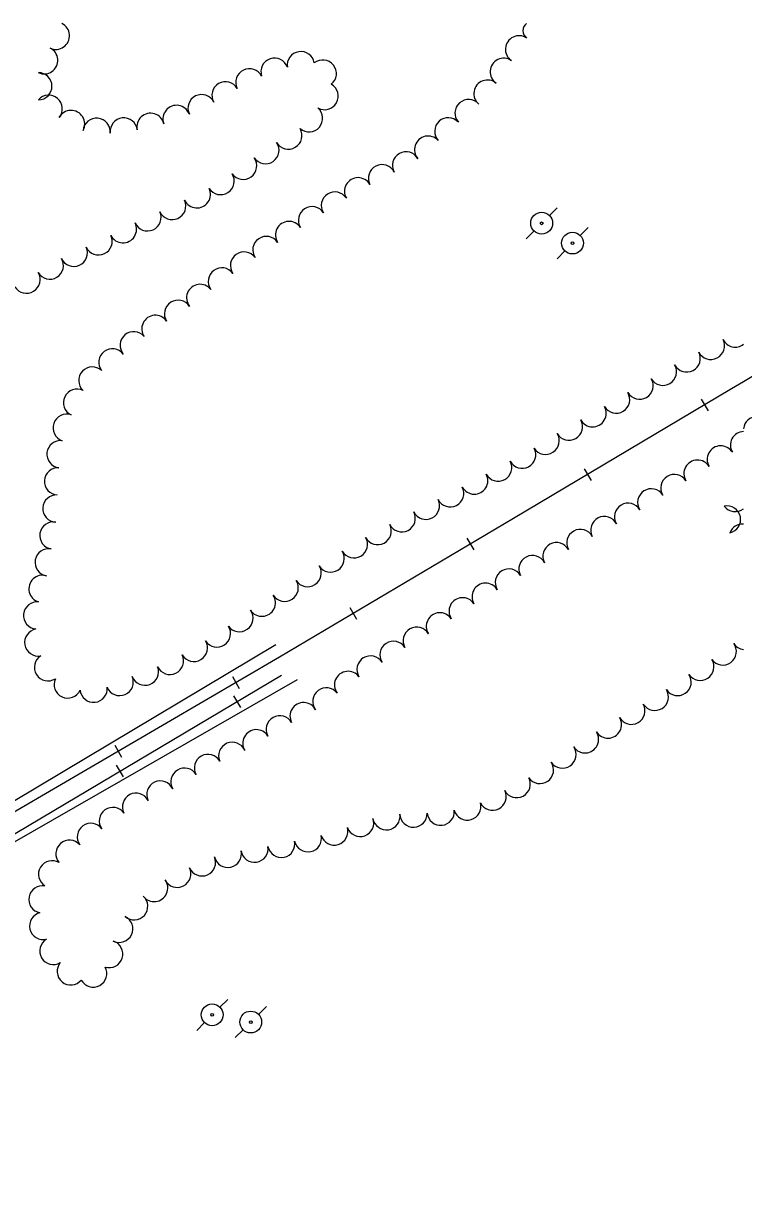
# Model space of a CAD drawing. Extents: x -25029 to 2274964, y -81170 to 687028.
# Drawn here: x -10277 to -9748, y -61610 to -60748 of the extents above; entities that cross this region are included whole.
import ezdxf

# ---------------------------------------------------------------- set-up
doc = ezdxf.new("R2010")
doc.units = 0
for name, color, linetype in [('BRIDGE', 7, 'Continuous'), ('RR', 7, 'Continuous'), ('TRANSPWRLN', 7, 'Continuous'), ('TREES', 7, 'Continuous')]:
    doc.layers.add(name, color=color, linetype=linetype)

msp = doc.modelspace()

# ---------------------------------------------------------------- linework, layer by layer
at = {"layer": 'BRIDGE'}
for points in [[(-11826.57, -62228.42), (-11446.38, -62007.26), (-11147.14, -61829.95), (-10877.17, -61669.06), (-10519.12, -61458.17), (-10302.15, -61329.98), (-10091.72, -61204.39)], [(-10075.98, -61230.36), (-10368.97, -61398.34), (-10518.51, -61486.11), (-10742.55, -61623.23), (-11028.83, -61793.09), (-11356.32, -61986.21), (-11627.79, -62147.44), (-11795.42, -62247.22), (-11810.95, -62256.2)]]:
    msp.add_lwpolyline(points, dxfattribs=at)
at = {"layer": 'RR'}
for p, q in [((-9779.47, -61024.17), (-9774.36, -61032.77)), ((-9865.42, -61075.29), (-9860.31, -61083.88)), ((-9951.41, -61126.32), (-9946.31, -61134.93)), ((-10037.47, -61177.24), (-10032.38, -61185.85)), ((-10123.62, -61227.96), (-10118.58, -61236.6)), ((-10117.5, -61250.61), (-10122.61, -61242.01)), ((-10209.98, -61278.38), (-10204.94, -61287.01)), ((-10203.49, -61301.66), (-10208.59, -61293.07))]:
    msp.add_line(p, q, dxfattribs=at)
for points in [[(-9303.6, -60748.36), (-9432.3, -60822.86), (-9618.77, -60934.05), (-9748.36, -61011.46)], [(-9748.36, -61011.46), (-9757.11, -61016.69), (-9917.33, -61111.97), (-10089.13, -61213.62), (-10338.13, -61358.98), (-10518.96, -61465.6)], [(-11798.43, -62239.07), (-11532.1, -62081.83), (-11276.99, -61930.94), (-11013.63, -61775.33), (-10736.78, -61611.04), (-10290.92, -61347.76), (-10087.51, -61226.99)]]:
    msp.add_lwpolyline(points, dxfattribs=at)
at = {"layer": 'TRANSPWRLN'}
for p, q in [((-9890.9, -60889.46), (-9885.1, -60883.66)), ((-9907.9, -60906.46), (-9902.1, -60900.66)), ((-9868.26, -60904.07), (-9862.46, -60898.27)), ((-9885.26, -60921.07), (-9879.46, -60915.27)), ((-10132.82, -61470.73), (-10127.02, -61464.93)), ((-10104.47, -61476.06), (-10098.67, -61470.26)), ((-10149.82, -61487.73), (-10144.02, -61481.93)), ((-10121.47, -61493.06), (-10115.67, -61487.26))]:
    msp.add_line(p, q, dxfattribs=at)
for centre, radius in [((-9896.56, -60895.01), 8.01), ((-9896.56, -60895.12), 1), ((-9873.92, -60909.62), 8.01), ((-9873.92, -60909.73), 1), ((-10138.49, -61476.28), 8.01), ((-10110.13, -61481.6), 8.01), ((-10138.49, -61476.39), 1), ((-10110.13, -61481.72), 1)]:
    msp.add_circle(centre, radius, dxfattribs=at)
at = {"layer": 'TREES'}
for centre, radius, start, end in [((-10253.13, -60757.39), 10, 244.47931, 64.47931), ((-9903.94, -60753.71), 6.46, 124.09416, 235.90584), ((-9913.17, -60767.34), 10, 55.90584, 235.90584), ((-10261.75, -60775.44), 10, 244.47931, 64.47931), ((-10092.67, -60783.8), 10, 19.11871, 199.11871), ((-10073.35, -60778.95), 10, 9.04169, 189.04169), ((-10057.22, -60785.19), 10, 308.67479, 128.67479), ((-9924.38, -60783.9), 10, 55.90584, 235.90584), ((-10266.04, -60794.46), 10, 270.09892, 90.09892), ((-10111.06, -60791.55), 10, 26.58313, 206.58313), ((-10128.62, -60801.1), 10, 30.50428, 210.50428), ((-10055.89, -60801.7), 10, 240.57974, 60.57974), ((-9936.36, -60799.88), 10, 50.35543, 230.35543), ((-10258.41, -60810.95), 10, 319.53237, 139.53237), ((-10146.22, -60810.57), 10, 26.05038, 206.05038), ((-10164.58, -60818.45), 10, 20.41326, 200.41326), ((-10067.33, -60817.98), 10, 229.19084, 49.19084), ((-9950.22, -60814.22), 10, 41.5659, 221.5659), ((-10242, -60822.19), 10, 331.68205, 151.68205), ((-10223.24, -60827.86), 10, 354.65518, 174.65518), ((-10203.35, -60827.66), 10, 6.47854, 186.47854), ((-10183.68, -60824.24), 10, 13.30215, 193.30215), ((-9965.1, -60827.58), 10, 42.32231, 222.32231), ((-10082.48, -60830.63), 10, 210.51466, 30.51466), ((-10099.34, -60841.37), 10, 214.49157, 34.49157), ((-9979.95, -60840.98), 10, 41.81339, 221.81339), ((-9996.11, -60852.57), 10, 29.45454, 209.45454), ((-10115.71, -60852.86), 10, 215.65618, 35.65618), ((-10013.73, -60862.01), 10, 26.90144, 206.90144), ((-10132.27, -60864.06), 10, 212.48069, 32.48069), ((-10031.28, -60871.58), 10, 30.31621, 210.31621), ((-10149.7, -60873.8), 10, 205.89242, 25.89242), ((-10167.77, -60882.37), 10, 204.84766, 24.84766), ((-10048.33, -60882.04), 10, 32.73536, 212.73536), ((-10185.95, -60890.7), 10, 204.3827, 24.3827), ((-10065.16, -60892.83), 10, 32.59427, 212.59427), ((-10203.94, -60899.43), 10, 207.38876, 27.38876), ((-10081.98, -60903.66), 10, 32.95903, 212.95903), ((-10221.86, -60908.31), 10, 205.35463, 25.35463), ((-10098.65, -60914.7), 10, 34.0785, 214.0785), ((-10239.99, -60916.75), 10, 204.59683, 24.59683), ((-10257.63, -60926.11), 10, 211.28276, 31.28276), ((-10115.09, -60926.09), 10, 35.33933, 215.33933), ((-10274.72, -60936.48), 10, 211.21043, 31.21043), ((-10131.33, -60937.77), 10, 36.14406, 216.14406), ((-10147.24, -60949.88), 10, 38.38471, 218.38471), ((-10163.49, -60961.51), 10, 32.79335, 212.79335), ((-10180.12, -60972.6), 10, 34.61304, 214.61304), ((-10196.04, -60984.68), 10, 39.7672, 219.7672), ((-9772.32, -60985.08), 10, 207.02285, 27.02285), ((-9754.5, -60976), 10, 207.01669, 307.8348), ((-10211.67, -60997.15), 10, 37.36622, 217.36622), ((-9790.07, -60994.29), 10, 207.81993, 27.81993), ((-10226.44, -61010.53), 10, 47.00912, 227.00912), ((-9807.49, -61004.1), 10, 210.92738, 30.92738), ((-9824.69, -61014.31), 10, 210.47074, 30.47074), ((-10237.64, -61026.83), 10, 64.03457, 244.03457), ((-9841.87, -61024.55), 10, 211.11186, 31.11186), ((-10245.29, -61045.27), 10, 70.88953, 250.88953), ((-9859.16, -61034.59), 10, 209.21084, 29.21084), ((-9876.56, -61044.45), 10, 209.86692, 29.86692), ((-9738.42, -61046.95), 10, 5.86723, 174.13277), ((-9893.64, -61054.84), 10, 212.75588, 32.75588), ((-9748.04, -61057.97), 10, 91.85347, 211.59701), ((-10249.78, -61064.65), 10, 83.02474, 263.02474), ((-9910.86, -61064.99), 10, 208.25119, 28.25119), ((-9765.08, -61068.45), 10, 31.59701, 211.59701), ((-9928.46, -61074.48), 10, 208.40317, 28.40317), ((-9782.11, -61078.93), 10, 31.59701, 211.59701), ((-10251.58, -61084.56), 10, 86.60472, 266.60472), ((-9946.05, -61084), 10, 208.46721, 28.46721), ((-9799.14, -61089.42), 10, 31.68249, 211.68249), ((-10252.74, -61104.52), 10, 86.76916, 266.76916), ((-9963.73, -61093.35), 10, 207.27061, 27.27061), ((-9816.09, -61100.04), 10, 32.45675, 212.45675), ((-9981.51, -61102.5), 10, 207.18918, 27.18918), ((-9833.1, -61110.55), 10, 30.96385, 210.96385), ((-9760.46, -61112.56), 10, 281.83427, 101.83427), ((-9754.49, -61096.8), 10, 216.6219, 307.74931), ((-9999.27, -61111.71), 10, 207.61403, 27.61403), ((-9850.54, -61120.33), 10, 27.58502, 207.58502), ((-10254.98, -61124.37), 10, 80.33331, 260.33331), ((-10016.94, -61121.07), 10, 208.19851, 28.19851), ((-9868.13, -61129.83), 10, 29.17642, 209.17642), ((-9749.06, -61125.9), 10, 85.98729, 159.17274), ((-10034.39, -61130.85), 10, 210.36124, 30.36124), ((-9885.64, -61139.5), 10, 28.6755, 208.6755), ((-10258.42, -61144.07), 10, 79.87485, 259.87485), ((-10051.45, -61141.26), 10, 212.42508, 32.42508), ((-9903.25, -61148.98), 10, 27.8994, 207.8994), ((-10068.34, -61151.98), 10, 212.34819, 32.34819), ((-10263, -61163.5), 10, 73.57481, 253.57481), ((-9920.61, -61158.89), 10, 31.53586, 211.53586), ((-10085.2, -61162.74), 10, 212.76443, 32.76443), ((-9937.69, -61169.3), 10, 31.16569, 211.16569), ((-10266.89, -61183.04), 10, 83.90905, 263.90905), ((-10101.94, -61173.68), 10, 213.59963, 33.59963), ((-9954.59, -61179.99), 10, 33.46377, 213.46377), ((-10118.42, -61185.01), 10, 215.41502, 35.41502), ((-9971.26, -61191.03), 10, 33.54651, 213.54651), ((-10266.13, -61202.82), 10, 100.50199, 280.50199), ((-10134.93, -61196.29), 10, 213.22099, 33.22099), ((-9988.26, -61201.55), 10, 30.0107, 210.0107), ((-10151.87, -61206.92), 10, 211.05742, 31.05742), ((-10005.3, -61212.01), 10, 33.02106, 213.02106), ((-9763.63, -61209.47), 10, 216.16685, 36.16685), ((-9747.15, -61198.14), 10, 212.83947, 263.02402), ((-10258.94, -61221.09), 10, 122.45421, 302.45421), ((-10169.46, -61216.39), 10, 205.53399, 25.53399), ((-10022.17, -61222.75), 10, 31.99232, 211.99232), ((-9780.07, -61220.83), 10, 213.12308, 33.12308), ((-10187.8, -61224.33), 10, 201.26193, 21.26193), ((-10038.67, -61234.03), 10, 36.69871, 216.69871), ((-10244.49, -61233.7), 10, 155.30348, 335.30348), ((-10206.32, -61231.88), 10, 203.09573, 23.09573), ((-9796.73, -61231.9), 10, 214.09089, 34.09089), ((-10225.46, -61236.84), 10, 185.96697, 5.96697), ((-10054.6, -61246.12), 10, 37.6983, 217.6983), ((-9813.47, -61242.84), 10, 212.22193, 32.22193), ((-10071.31, -61256.98), 10, 28.35641, 208.35641), ((-9830.67, -61253.03), 10, 209.10239, 29.10239), ((-10088.79, -61266.69), 10, 29.71987, 209.71987), ((-9847.9, -61263.17), 10, 211.80999, 31.80999), ((-10105.99, -61276.9), 10, 31.65672, 211.65672), ((-10123.68, -61286.12), 10, 23.43685, 203.43685), ((-9864.71, -61274.01), 10, 213.82464, 33.82464), ((-10141.56, -61295.02), 10, 29.44857, 209.44857), ((-9881.28, -61285.21), 10, 214.28823, 34.28823), ((-9897.79, -61296.5), 10, 214.47131, 34.47131), ((-10158.83, -61305.11), 10, 31.15579, 211.15579), ((-9914.85, -61306.87), 10, 208.08426, 28.08426), ((-10176.43, -61314.55), 10, 25.27861, 205.27861), ((-10194.32, -61323.48), 10, 27.76575, 207.76575), ((-9932.6, -61316.09), 10, 206.83451, 26.83451), ((-10211.28, -61333.98), 10, 35.77329, 215.77329), ((-9990.63, -61328.57), 10, 182.22348, 2.22348), ((-9970.69, -61327.15), 10, 185.89724, 5.89724), ((-9951.13, -61323.36), 10, 196.01863, 16.01863), ((-10227.5, -61345.68), 10, 35.84215, 215.84215), ((-10029.8, -61335.41), 10, 199.80766, 19.80766), ((-10010.51, -61330.49), 10, 188.82001, 8.82001), ((-10068.14, -61346.63), 10, 191.93539, 11.93539), ((-10048.78, -61341.68), 10, 196.76323, 16.76323), ((-10243.19, -61358.05), 10, 40.6343, 220.6343), ((-10107.39, -61354.3), 10, 188.80774, 8.80774), ((-10087.71, -61350.74), 10, 191.7296, 11.7296), ((-10255.98, -61373.11), 10, 58.68798, 238.68798), ((-10145.93, -61364.32), 10, 203.24485, 23.24485), ((-10127.01, -61358.1), 10, 193.12224, 13.12224), ((-10164.05, -61372.76), 10, 206.7314, 26.7314), ((-10181.03, -61383.2), 10, 216.46937, 36.46937), ((-10263.01, -61391.48), 10, 79.44226, 259.44226), ((-10195.71, -61396.62), 10, 228.38203, 48.38203), ((-10262.47, -61411.03), 10, 103.71893, 283.71893), ((-10206.68, -61413.12), 10, 244.36264, 64.36264), ((-10255.02, -61429.36), 10, 120.49555, 300.49555), ((-10214, -61431.67), 10, 252.59324, 72.59324), ((-10242.26, -61444.37), 10, 140.2806, 320.2806), ((-10225.78, -61445.99), 10, 208.48949, 28.48949)]:
    msp.add_arc(centre, radius, start, end, dxfattribs=at)

doc.saveas('drawing.dxf')
